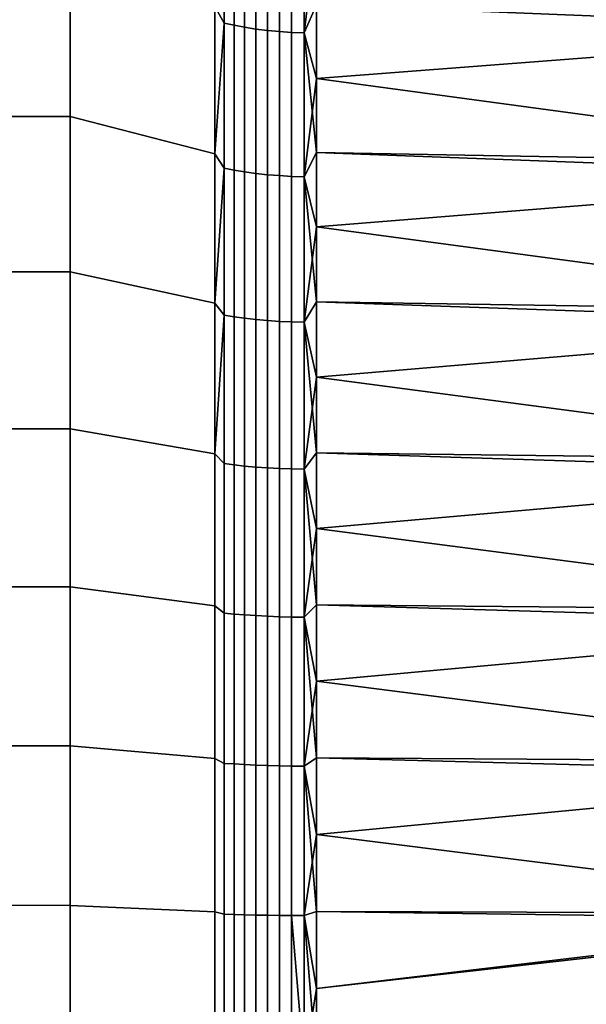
# Model space of a CAD drawing. Header units: metres. Extents: x -29 to 117, y -464 to 29.
# Tile 306 of 362: x 55.85 to 59.79, y 0.42 to 7.27. Entities that reach past the tile are written whole.
import ezdxf

# ---------------------------------------------------------------- set-up
doc = ezdxf.new("R2010")
doc.units = ezdxf.units.M
doc.layers.add('solid_24_501_056_XXX', color=7, linetype='CONTINUOUS')

msp = doc.modelspace()

# ---------------------------------------------------------------- linework, layer by layer
at = {"layer": 'solid_24_501_056_XXX'}
for points in [[(57.271427, 7.249868, 28.666386), (57.207108, 7.365121, 28.640701), (57.271427, 8.24702, 28.999895)], [(57.271427, 8.24702, 75.000107), (57.207108, 7.365121, 75.359299), (57.271427, 7.249868, 75.333618)], [(57.271427, 8.24702, 75.000107), (57.271427, 7.249868, 75.333618), (57.34071, 7.234095, 75.282852), (57.34071, 8.229077, 74.950066)], [(57.271427, 7.249868, 28.666386), (57.271427, 8.24702, 28.999895), (57.34071, 8.229077, 29.049932), (57.34071, 7.234095, 28.717148)], [(57.34071, 8.229077, 74.950066), (57.34071, 7.234095, 75.282852), (57.414364, 7.220176, 75.238052), (57.414364, 8.213244, 74.905907)], [(57.34071, 7.234095, 28.717148), (57.34071, 8.229077, 29.049932), (57.414364, 8.213244, 29.09409), (57.414364, 7.220176, 28.761946)], [(57.414364, 8.213244, 74.905907), (57.414364, 7.220176, 75.238052), (57.491833, 7.208217, 75.199562), (57.491833, 8.19964, 74.867966)], [(57.414364, 7.220176, 28.761946), (57.414364, 8.213244, 29.09409), (57.491833, 8.19964, 29.13203), (57.491833, 7.208217, 28.800438)], [(57.491833, 8.19964, 74.867966), (57.491833, 7.208217, 75.199562), (57.572521, 7.198309, 75.167671), (57.572521, 8.188369, 74.836533)], [(57.491833, 7.208217, 28.800438), (57.491833, 8.19964, 29.13203), (57.572521, 8.188369, 29.163465), (57.572521, 7.198309, 28.832327)], [(57.572521, 8.188369, 74.836533), (57.572521, 7.198309, 75.167671), (57.655815, 7.190527, 75.142624), (57.655815, 8.179517, 74.811844)], [(57.572521, 7.198309, 28.832327), (57.572521, 8.188369, 29.163465), (57.655815, 8.179517, 29.188152), (57.655815, 7.190527, 28.857372)], [(57.655815, 8.179517, 74.811844), (57.655815, 7.190527, 75.142624), (57.741081, 7.184931, 75.124619), (57.741081, 8.173151, 74.794098)], [(57.655815, 7.190527, 28.857372), (57.655815, 8.179517, 29.188152), (57.741081, 8.173151, 29.205906), (57.741081, 7.184931, 28.875383)], [(57.741081, 8.173151, 74.794098), (57.741081, 7.184931, 75.124619), (57.827667, 7.181563, 75.113777), (57.827667, 8.169321, 74.783409)], [(57.741081, 7.184931, 28.875383), (57.741081, 8.173151, 29.205906), (57.827667, 8.169321, 29.216589), (57.827667, 7.181563, 28.886221)], [(57.827667, 8.169321, 74.783409), (57.827667, 7.181563, 75.113777), (57.914215, 7.884371, 74.879616)], [(57.827667, 7.181563, 28.886221), (57.827667, 8.169321, 29.216589), (57.914215, 7.376296, 28.951567)], [(62.30183, 7.200149, 75.104065), (62.30183, 8.202247, 74.767593), (57.914215, 7.884371, 74.879616), (57.914215, 7.376296, 75.048431)], [(57.827667, 7.181563, 75.113777), (57.914215, 7.376296, 75.048431), (57.914215, 7.884371, 74.879616)], [(56.200001, 7.667979, 27.680212), (56.200001, 6.599718, 27.368847), (55.5, 6.599885, 27.368891), (55.5, 7.667987, 27.68025)], [(56.200001, 6.599718, 76.631157), (56.200001, 7.667979, 76.319786), (55.5, 7.667987, 76.319748), (55.5, 6.599885, 76.631111)], [(57.207108, 7.365121, 28.640701), (57.207108, 6.339188, 28.341671), (56.200001, 6.599718, 27.368847), (56.200001, 7.667979, 27.680212)], [(57.207108, 6.339187, 75.658325), (57.207108, 7.365121, 75.359299), (56.200001, 7.667979, 76.319786), (56.200001, 6.599718, 76.631157)], [(57.271427, 7.249868, 28.666386), (57.207108, 6.339188, 28.341671), (57.207108, 7.365121, 28.640701)], [(57.271427, 7.249868, 75.333618), (57.207108, 7.365121, 75.359299), (57.207108, 6.339187, 75.658325)], [(57.827667, 7.181563, 75.113777), (57.914215, 6.864611, 75.205971), (62.30183, 7.200149, 75.104065), (57.914215, 7.376296, 75.048431)], [(57.827667, 7.181563, 28.886221), (57.914215, 7.376296, 28.951567), (57.914215, 6.864611, 28.794029)], [(62.30183, 6.270606, 28.626522), (57.914215, 6.864611, 28.794029), (57.914215, 7.376296, 28.951567), (62.30183, 7.285356, 28.922661)], [(57.271427, 6.239291, 28.376083), (57.207108, 6.339188, 28.341671), (57.271427, 7.249868, 28.666386)], [(57.271427, 7.249868, 75.333618), (57.207108, 6.339187, 75.658325), (57.271427, 6.239291, 75.623917)], [(57.271427, 7.249868, 75.333618), (57.271427, 6.239291, 75.623917), (57.34071, 6.225717, 75.572517), (57.34071, 7.234095, 75.282852)], [(57.271427, 6.239291, 28.376083), (57.271427, 7.249868, 28.666386), (57.34071, 7.234095, 28.717148), (57.34071, 6.225717, 28.427479)], [(57.34071, 7.234095, 75.282852), (57.34071, 6.225717, 75.572517), (57.414364, 6.213738, 75.527168), (57.414364, 7.220176, 75.238052)], [(57.34071, 6.225717, 28.427479), (57.34071, 7.234095, 28.717148), (57.414364, 7.220176, 28.761946), (57.414364, 6.213738, 28.472834)], [(57.414364, 7.220176, 75.238052), (57.414364, 6.213738, 75.527168), (57.491833, 6.203446, 75.488197), (57.491833, 7.208217, 75.199562)], [(57.414364, 6.213738, 28.472834), (57.414364, 7.220176, 28.761946), (57.491833, 7.208217, 28.800438), (57.491833, 6.203446, 28.511805)], [(57.491833, 7.208217, 75.199562), (57.491833, 6.203446, 75.488197), (57.572521, 6.194919, 75.45591), (57.572521, 7.198309, 75.167671)], [(57.491833, 6.203446, 28.511805), (57.491833, 7.208217, 28.800438), (57.572521, 7.198309, 28.832327), (57.572521, 6.194919, 28.54409)], [(57.572521, 7.198309, 75.167671), (57.572521, 6.194919, 75.45591), (57.655815, 6.188222, 75.43055), (57.655815, 7.190527, 75.142624)], [(57.572521, 6.194919, 28.54409), (57.572521, 7.198309, 28.832327), (57.655815, 7.190527, 28.857372), (57.655815, 6.188222, 28.569447)], [(62.30183, 6.184313, 75.396461), (62.30183, 7.200149, 75.104065), (57.914215, 6.864611, 75.205971), (57.914215, 6.349566, 75.35215)], [(57.655815, 7.190527, 75.142624), (57.655815, 6.188222, 75.43055), (57.741081, 6.183406, 75.412315), (57.741081, 7.184931, 75.124619)], [(57.655815, 6.188222, 28.569447), (57.655815, 7.190527, 28.857372), (57.741081, 7.184931, 28.875383), (57.741081, 6.183406, 28.587683)], [(57.741081, 7.184931, 75.124619), (57.741081, 6.183406, 75.412315), (57.827667, 6.180508, 75.401344), (57.827667, 7.181563, 75.113777)], [(57.741081, 6.183406, 28.587683), (57.741081, 7.184931, 28.875383), (57.827667, 7.181563, 28.886221), (57.827667, 6.180508, 28.598656)], [(57.827667, 7.181563, 75.113777), (57.827667, 6.180508, 75.401344), (57.914215, 6.864611, 75.205971)], [(57.827667, 7.181563, 28.886221), (57.914215, 6.864611, 28.794029), (57.914215, 6.349566, 28.647848)], [(57.827667, 6.180508, 28.598656), (57.827667, 7.181563, 28.886221), (57.914215, 6.349566, 28.647848)], [(57.827667, 6.180508, 75.401344), (57.914215, 6.349566, 75.35215), (57.914215, 6.864611, 75.205971)], [(62.30183, 6.270606, 28.626522), (57.914215, 6.349566, 28.647848), (57.914215, 6.864611, 28.794029)], [(56.200001, 5.519068, 27.10442), (55.5, 5.519203, 27.104486), (55.5, 6.599885, 27.368891), (56.200001, 6.599718, 27.368847)], [(56.200001, 5.519068, 76.895576), (56.200001, 6.599718, 76.631157), (55.5, 6.599885, 76.631111), (55.5, 5.519203, 76.895515)], [(57.207108, 6.339188, 28.341671), (57.207108, 5.301188, 28.087677), (56.200001, 5.519068, 27.10442), (56.200001, 6.599718, 27.368847)], [(57.207108, 6.339187, 75.658325), (56.200001, 6.599718, 76.631157), (56.200001, 5.519068, 76.895576), (57.207108, 5.301187, 75.912323)], [(57.271427, 6.239291, 28.376083), (57.207108, 5.301188, 28.087677), (57.207108, 6.339188, 28.341671)], [(57.271427, 6.239291, 75.623917), (57.207108, 6.339187, 75.658325), (57.207108, 5.301187, 75.912323)], [(57.827667, 6.180508, 75.401344), (57.914215, 5.831414, 75.4869), (62.30183, 6.184313, 75.396461), (57.914215, 6.349566, 75.35215)], [(57.827667, 6.180508, 28.598656), (57.914215, 6.349566, 28.647848), (57.914215, 5.831414, 28.513098)], [(62.30183, 5.243891, 28.374979), (57.914215, 5.831414, 28.513098), (57.914215, 6.349566, 28.647848), (62.30183, 6.270606, 28.626522)], [(57.271427, 5.217161, 28.129528), (57.207108, 5.301188, 28.087677), (57.271427, 6.239291, 28.376083)], [(57.271427, 6.239291, 75.623917), (57.207108, 5.301187, 75.912323), (57.271427, 5.217161, 75.870468)], [(57.271427, 6.239291, 75.623917), (57.271427, 5.217161, 75.870468), (57.34071, 5.20581, 75.818542), (57.34071, 6.225717, 75.572517)], [(57.271427, 5.217161, 28.129528), (57.271427, 6.239291, 28.376083), (57.34071, 6.225717, 28.427479), (57.34071, 5.20581, 28.181459)], [(57.34071, 6.225717, 75.572517), (57.34071, 5.20581, 75.818542), (57.414364, 5.195794, 75.772713), (57.414364, 6.213738, 75.527168)], [(57.34071, 5.20581, 28.181459), (57.34071, 6.225717, 28.427479), (57.414364, 6.213738, 28.472834), (57.414364, 5.195794, 28.227289)], [(57.414364, 6.213738, 75.527168), (57.414364, 5.195794, 75.772713), (57.491833, 5.187188, 75.733337), (57.491833, 6.203446, 75.488197)], [(57.414364, 5.195794, 28.227289), (57.414364, 6.213738, 28.472834), (57.491833, 6.203446, 28.511805), (57.491833, 5.187188, 28.266665)], [(57.491833, 6.203446, 75.488197), (57.491833, 5.187188, 75.733337), (57.572521, 5.180058, 75.700714), (57.572521, 6.194919, 75.45591)], [(57.491833, 5.187188, 28.266665), (57.491833, 6.203446, 28.511805), (57.572521, 6.194919, 28.54409), (57.572521, 5.180058, 28.299288)], [(57.572521, 6.194919, 75.45591), (57.572521, 5.180058, 75.700714), (57.655815, 5.174458, 75.675087), (57.655815, 6.188222, 75.43055)], [(57.572521, 5.180058, 28.299288), (57.572521, 6.194919, 28.54409), (57.655815, 6.188222, 28.569447), (57.655815, 5.174458, 28.324911)], [(57.655815, 6.188222, 75.43055), (57.655815, 5.174458, 75.675087), (57.741081, 5.170431, 75.656662), (57.741081, 6.183406, 75.412315)], [(57.655815, 5.174458, 28.324911), (57.655815, 6.188222, 28.569447), (57.741081, 6.183406, 28.587683), (57.741081, 5.170431, 28.343336)], [(57.741081, 6.183406, 75.412315), (57.741081, 5.170431, 75.656662), (57.827667, 5.168007, 75.645576), (57.827667, 6.180508, 75.401344)], [(57.741081, 5.170431, 28.343336), (57.741081, 6.183406, 28.587683), (57.827667, 6.180508, 28.598656), (57.827667, 5.168007, 28.354424)], [(57.827667, 6.180508, 75.401344), (57.827667, 5.168007, 75.645576), (57.914215, 5.831414, 75.4869)], [(57.827667, 6.180508, 28.598656), (57.914215, 5.831414, 28.513098), (57.914215, 5.310408, 28.389841)], [(57.827667, 5.168007, 28.354424), (57.827667, 6.180508, 28.598656), (57.914215, 5.310408, 28.389841)], [(62.30183, 5.156678, 75.644211), (62.30183, 6.184313, 75.396461), (57.914215, 5.831414, 75.4869), (57.914215, 5.310408, 75.610161)], [(57.827667, 5.168007, 75.645576), (57.914215, 5.310408, 75.610161), (57.914215, 5.831414, 75.4869)], [(62.30183, 5.243891, 28.374979), (57.914215, 5.310408, 28.389841), (57.914215, 5.831414, 28.513098)], [(56.200001, 5.519068, 27.10442), (56.200001, 4.427978, 26.887394), (55.5, 4.428029, 26.887402), (55.5, 5.519203, 27.104486)], [(56.200001, 4.427978, 77.11261), (56.200001, 5.519068, 76.895576), (55.5, 5.519203, 76.895515), (55.5, 4.428029, 77.112595)], [(57.207108, 5.301188, 28.087677), (57.207108, 4.253099, 27.8792), (56.200001, 4.427978, 26.887394), (56.200001, 5.519068, 27.10442)], [(57.207108, 4.253098, 76.120796), (57.207108, 5.301187, 75.912323), (56.200001, 5.519068, 76.895576), (56.200001, 4.427978, 77.11261)], [(57.271427, 5.217161, 28.129528), (57.207108, 4.253099, 27.8792), (57.207108, 5.301188, 28.087677)], [(57.271427, 5.217161, 75.870468), (57.207108, 5.301187, 75.912323), (57.207108, 4.253098, 76.120796)], [(57.827667, 5.168007, 75.645576), (57.914215, 4.786803, 75.721855), (62.30183, 5.156678, 75.644211), (57.914215, 5.310408, 75.610161)], [(57.827667, 5.168007, 28.354424), (57.914215, 5.310408, 28.389841), (57.914215, 4.786803, 28.278143)], [(62.30183, 4.20717, 28.168514), (57.914215, 4.786803, 28.278143), (57.914215, 5.310408, 28.389841), (62.30183, 5.243891, 28.374979)], [(57.271427, 4.185369, 27.927176), (57.207108, 4.253099, 27.8792), (57.271427, 5.217161, 28.129528)], [(57.271427, 5.217161, 75.870468), (57.207108, 4.253098, 76.120796), (57.271427, 4.185369, 76.072823)], [(57.271427, 5.217161, 75.870468), (57.271427, 4.185369, 76.072823), (57.34071, 4.176263, 76.020454), (57.34071, 5.20581, 75.818542)], [(57.271427, 4.185369, 27.927176), (57.271427, 5.217161, 28.129528), (57.34071, 5.20581, 28.181459), (57.34071, 4.176263, 27.979548)], [(57.34071, 5.20581, 75.818542), (57.34071, 4.176263, 76.020454), (57.414364, 4.168228, 75.974236), (57.414364, 5.195794, 75.772713)], [(57.34071, 4.176263, 27.979548), (57.34071, 5.20581, 28.181459), (57.414364, 5.195794, 28.227289), (57.414364, 4.168228, 28.025764)], [(57.414364, 5.195794, 75.772713), (57.414364, 4.168228, 75.974236), (57.491833, 4.161324, 75.934525), (57.491833, 5.187188, 75.733337)], [(57.414364, 4.168228, 28.025764), (57.414364, 5.195794, 28.227289), (57.491833, 5.187188, 28.266665), (57.491833, 4.161324, 28.065475)], [(57.491833, 5.187188, 75.733337), (57.491833, 4.161324, 75.934525), (57.572521, 4.155604, 75.901627), (57.572521, 5.180058, 75.700714)], [(57.491833, 4.161324, 28.065475), (57.491833, 5.187188, 28.266665), (57.572521, 5.180058, 28.299288), (57.572521, 4.155604, 28.098375)], [(57.572521, 5.180058, 75.700714), (57.572521, 4.155604, 75.901627), (57.655815, 4.151112, 75.875786), (57.655815, 5.174458, 75.675087)], [(57.572521, 4.155604, 28.098375), (57.572521, 5.180058, 28.299288), (57.655815, 5.174458, 28.324911), (57.655815, 4.151112, 28.124214)], [(57.655815, 5.174458, 75.675087), (57.655815, 4.151112, 75.875786), (57.741081, 4.147881, 75.857208), (57.741081, 5.170431, 75.656662)], [(57.655815, 4.151112, 28.124214), (57.655815, 5.174458, 28.324911), (57.741081, 5.170431, 28.343336), (57.741081, 4.147881, 28.142796)], [(57.741081, 5.170431, 75.656662), (57.741081, 4.147881, 75.857208), (57.827667, 4.145937, 75.846024), (57.827667, 5.168007, 75.645576)], [(57.741081, 4.147881, 28.142796), (57.741081, 5.170431, 28.343336), (57.827667, 5.168007, 28.354424), (57.827667, 4.145937, 28.153976)], [(57.827667, 5.168007, 75.645576), (57.827667, 4.145937, 75.846024), (57.914215, 4.786803, 75.721855)], [(57.827667, 5.168007, 28.354424), (57.914215, 4.786803, 28.278143), (57.914215, 4.260855, 28.178055)], [(57.827667, 4.145937, 28.153976), (57.827667, 5.168007, 28.354424), (57.914215, 4.260855, 28.178055)], [(62.30183, 4.119204, 75.846848), (62.30183, 5.156678, 75.644211), (57.914215, 4.786803, 75.721855), (57.914215, 4.260855, 75.821945)], [(57.827667, 4.145937, 75.846024), (57.914215, 4.260855, 75.821945), (57.914215, 4.786803, 75.721855)], [(62.30183, 4.20717, 28.168514), (57.914215, 4.260855, 28.178055), (57.914215, 4.786803, 28.278143)], [(56.200001, 4.427978, 26.887394), (56.200001, 3.328493, 26.718166), (55.5, 3.328413, 26.718191), (55.5, 4.428029, 26.887402)], [(56.200001, 3.328493, 77.281837), (56.200001, 4.427978, 77.11261), (55.5, 4.428029, 77.112595), (55.5, 3.328413, 77.281807)], [(57.207108, 4.253099, 27.8792), (57.207108, 3.196918, 27.71664), (56.200001, 3.328493, 26.718166), (56.200001, 4.427978, 26.887394)], [(57.207108, 3.196917, 76.283356), (57.207108, 4.253098, 76.120796), (56.200001, 4.427978, 77.11261), (56.200001, 3.328493, 77.281837)], [(57.271427, 3.145827, 27.7694), (57.207108, 3.196918, 27.71664), (57.207108, 4.253099, 27.8792), (57.271427, 4.185369, 27.927176)], [(57.271427, 3.145827, 76.230598), (57.271427, 4.185369, 76.072823), (57.207108, 4.253098, 76.120796), (57.207108, 3.196917, 76.283356)], [(57.827667, 4.145937, 75.846024), (57.914215, 3.732822, 75.910378), (62.30183, 4.119204, 75.846848), (57.914215, 4.260855, 75.821945)], [(57.827667, 4.145937, 28.153976), (57.914215, 4.260855, 28.178055), (57.914215, 3.732822, 28.089624)], [(62.30183, 3.162422, 28.007521), (57.914215, 3.732822, 28.089624), (57.914215, 4.260855, 28.178055), (62.30183, 4.20717, 28.168514)], [(57.271427, 4.185369, 76.072823), (57.271427, 3.145827, 76.230598), (57.34071, 3.138983, 76.177887), (57.34071, 4.176263, 76.020454)], [(57.271427, 3.145827, 27.7694), (57.271427, 4.185369, 27.927176), (57.34071, 4.176263, 27.979548), (57.34071, 3.138983, 27.822115)], [(57.34071, 4.176263, 76.020454), (57.34071, 3.138983, 76.177887), (57.414364, 3.132944, 76.131363), (57.414364, 4.168228, 75.974236)], [(57.34071, 3.138983, 27.822115), (57.34071, 4.176263, 27.979548), (57.414364, 4.168228, 28.025764), (57.414364, 3.132944, 27.868635)], [(57.414364, 4.168228, 75.974236), (57.414364, 3.132944, 76.131363), (57.491833, 3.127754, 76.091393), (57.491833, 4.161324, 75.934525)], [(57.414364, 3.132944, 27.868635), (57.414364, 4.168228, 28.025764), (57.491833, 4.161324, 28.065475), (57.491833, 3.127754, 27.908606)], [(57.491833, 4.161324, 75.934525), (57.491833, 3.127754, 76.091393), (57.572521, 3.123455, 76.058281), (57.572521, 4.155604, 75.901627)], [(57.491833, 3.127754, 27.908606), (57.491833, 4.161324, 28.065475), (57.572521, 4.155604, 28.098375), (57.572521, 3.123455, 27.941721)], [(57.572521, 4.155604, 75.901627), (57.572521, 3.123455, 76.058281), (57.655815, 3.120078, 76.032272), (57.655815, 4.151112, 75.875786)], [(57.572521, 3.123455, 27.941721), (57.572521, 4.155604, 28.098375), (57.655815, 4.151112, 28.124214), (57.655815, 3.120078, 27.96773)], [(57.655815, 4.151112, 75.875786), (57.655815, 3.120078, 76.032272), (57.741081, 3.11765, 76.013565), (57.741081, 4.147881, 75.857208)], [(57.655815, 3.120078, 27.96773), (57.655815, 4.151112, 28.124214), (57.741081, 4.147881, 28.142796), (57.741081, 3.11765, 27.986433)], [(57.741081, 4.147881, 75.857208), (57.741081, 3.11765, 76.013565), (57.827667, 3.116189, 76.002312), (57.827667, 4.145937, 75.846024)], [(57.741081, 3.11765, 27.986433), (57.741081, 4.147881, 28.142796), (57.827667, 4.145937, 28.153976), (57.827667, 3.116189, 27.997688)], [(57.827667, 4.145937, 75.846024), (57.827667, 3.116189, 76.002312), (57.914215, 3.732822, 75.910378)], [(57.827667, 4.145937, 28.153976), (57.914215, 3.732822, 28.089624), (57.914215, 3.202961, 28.012899)], [(57.827667, 3.116189, 27.997688), (57.827667, 4.145937, 28.153976), (57.914215, 3.202961, 28.012899)], [(62.30183, 3.073869, 76.003983), (62.30183, 4.119204, 75.846848), (57.914215, 3.732822, 75.910378), (57.914215, 3.202961, 75.987099)], [(57.827667, 3.116189, 76.002312), (57.914215, 3.202961, 75.987099), (57.914215, 3.732822, 75.910378)], [(62.30183, 3.162422, 28.007521), (57.914215, 3.202961, 28.012899), (57.914215, 3.732822, 28.089624)], [(56.200001, 3.328493, 26.718166), (56.200001, 2.222638, 26.59705), (55.5, 2.222471, 26.597034), (55.5, 3.328413, 26.718191)], [(56.200001, 2.222638, 77.402946), (56.200001, 3.328493, 77.281837), (55.5, 3.328413, 77.281807), (55.5, 2.222471, 77.402962)], [(57.207108, 2.134658, 27.600306), (56.200001, 2.222638, 26.59705), (56.200001, 3.328493, 26.718166), (57.207108, 3.196918, 27.71664)], [(57.207108, 2.134657, 76.399696), (57.207108, 3.196917, 76.283356), (56.200001, 3.328493, 77.281837), (56.200001, 2.222638, 77.402946)], [(57.271427, 2.10046, 27.656494), (57.207108, 2.134658, 27.600306), (57.207108, 3.196918, 27.71664), (57.271427, 3.145827, 27.7694)], [(57.271427, 2.10046, 76.343506), (57.271427, 3.145827, 76.230598), (57.207108, 3.196917, 76.283356), (57.207108, 2.134657, 76.399696)], [(57.827667, 3.116189, 76.002312), (57.914215, 2.671533, 76.052086), (57.914215, 3.202961, 75.987099)], [(57.827667, 3.116189, 27.997688), (57.914215, 3.202961, 28.012899), (57.914215, 2.671533, 27.947912)], [(62.30183, 3.073869, 76.003983), (57.914215, 3.202961, 75.987099), (57.914215, 2.671533, 76.052086)], [(62.30183, 2.111639, 27.892305), (57.914215, 2.671533, 27.947912), (57.914215, 3.202961, 28.012899), (62.30183, 3.162422, 28.007521)], [(57.271427, 3.145827, 76.230598), (57.271427, 2.10046, 76.343506), (57.34071, 2.09589, 76.290543), (57.34071, 3.138983, 76.177887)], [(57.271427, 2.10046, 27.656494), (57.271427, 3.145827, 27.7694), (57.34071, 3.138983, 27.822115), (57.34071, 2.09589, 27.709455)], [(57.34071, 3.138983, 76.177887), (57.34071, 2.09589, 76.290543), (57.414364, 2.091858, 76.243805), (57.414364, 3.132944, 76.131363)], [(57.34071, 2.09589, 27.709455), (57.34071, 3.138983, 27.822115), (57.414364, 3.132944, 27.868635), (57.414364, 2.091858, 27.756193)], [(57.414364, 3.132944, 76.131363), (57.414364, 2.091858, 76.243805), (57.491833, 2.088393, 76.203651), (57.491833, 3.127754, 76.091393)], [(57.414364, 2.091858, 27.756193), (57.414364, 3.132944, 27.868635), (57.491833, 3.127754, 27.908606), (57.491833, 2.088393, 27.796349)], [(57.491833, 3.127754, 76.091393), (57.491833, 2.088393, 76.203651), (57.572521, 2.085522, 76.17038), (57.572521, 3.123455, 76.058281)], [(57.491833, 2.088393, 27.796349), (57.491833, 3.127754, 27.908606), (57.572521, 3.123455, 27.941721), (57.572521, 2.085522, 27.829618)], [(57.572521, 3.123455, 76.058281), (57.572521, 2.085522, 76.17038), (57.655815, 2.083268, 76.144249), (57.655815, 3.120078, 76.032272)], [(57.572521, 2.085522, 27.829618), (57.572521, 3.123455, 27.941721), (57.655815, 3.120078, 27.96773), (57.655815, 2.083268, 27.855749)], [(57.655815, 3.120078, 76.032272), (57.655815, 2.083268, 76.144249), (57.741081, 2.081646, 76.125458), (57.741081, 3.11765, 76.013565)], [(57.655815, 2.083268, 27.855749), (57.655815, 3.120078, 27.96773), (57.741081, 3.11765, 27.986433), (57.741081, 2.081646, 27.874538)], [(57.741081, 3.11765, 76.013565), (57.741081, 2.081646, 76.125458), (57.827667, 2.080671, 76.114151), (57.827667, 3.116189, 76.002312)], [(57.741081, 2.081646, 27.874538), (57.741081, 3.11765, 27.986433), (57.827667, 3.116189, 27.997688), (57.827667, 2.080671, 27.885845)], [(57.827667, 3.116189, 76.002312), (57.827667, 2.080671, 76.114151), (57.914215, 2.671533, 76.052086)], [(57.827667, 3.116189, 27.997688), (57.914215, 2.671533, 27.947912), (57.914215, 2.138798, 27.894699)], [(57.827667, 2.080671, 27.885845), (57.827667, 3.116189, 27.997688), (57.914215, 2.138798, 27.894699)], [(62.30183, 2.02267, 76.115326), (62.30183, 3.073869, 76.003983), (57.914215, 2.671533, 76.052086), (57.914215, 2.138798, 76.105301)], [(57.827667, 2.080671, 76.114151), (57.914215, 2.138798, 76.105301), (57.914215, 2.671533, 76.052086)], [(62.30183, 2.111639, 27.892305), (57.914215, 2.138798, 27.894699), (57.914215, 2.671533, 27.947912)], [(56.200001, 2.222638, 26.59705), (56.200001, 1.112426, 26.524277), (55.5, 1.11335, 26.524351), (55.5, 2.222471, 26.597034)], [(56.200001, 2.222638, 77.402946), (55.5, 2.222471, 77.402962), (55.5, 1.11335, 77.475647), (56.200001, 1.112426, 77.475723)], [(57.207108, 1.068342, 27.530418), (56.200001, 1.112426, 26.524277), (56.200001, 2.222638, 26.59705), (57.207108, 2.134658, 27.600306)], [(57.207108, 1.068342, 76.469582), (57.207108, 2.134657, 76.399696), (56.200001, 2.222638, 77.402946), (56.200001, 1.112426, 77.475723)], [(57.271427, 1.051203, 27.588667), (57.207108, 1.068342, 27.530418), (57.207108, 2.134658, 27.600306), (57.271427, 2.10046, 27.656494)], [(57.271427, 1.051203, 76.411331), (57.271427, 2.10046, 76.343506), (57.207108, 2.134657, 76.399696), (57.207108, 1.068342, 76.469582)], [(57.827667, 2.080671, 76.114151), (57.914215, 1.605015, 76.146713), (57.914215, 2.138798, 76.105301)], [(57.827667, 2.080671, 27.885845), (57.914215, 2.138798, 27.894699), (57.914215, 1.605015, 27.853283)], [(62.30183, 2.02267, 76.115326), (57.914215, 2.138798, 76.105301), (57.914215, 1.605015, 76.146713)], [(62.30183, 1.056828, 27.823088), (57.914215, 1.605015, 27.853283), (57.914215, 2.138798, 27.894699), (62.30183, 2.111639, 27.892305)], [(57.271427, 2.10046, 76.343506), (57.271427, 1.051203, 76.411331), (57.34071, 1.048916, 76.358223), (57.34071, 2.09589, 76.290543)], [(57.271427, 1.051203, 27.588667), (57.271427, 2.10046, 27.656494), (57.34071, 2.09589, 27.709455), (57.34071, 1.048916, 27.641775)], [(57.34071, 2.09589, 76.290543), (57.34071, 1.048916, 76.358223), (57.414364, 1.046898, 76.311356), (57.414364, 2.091858, 76.243805)], [(57.34071, 1.048916, 27.641775), (57.34071, 2.09589, 27.709455), (57.414364, 2.091858, 27.756193), (57.414364, 1.046898, 27.688643)], [(57.414364, 2.091858, 76.243805), (57.414364, 1.046898, 76.311356), (57.491833, 1.045164, 76.271088), (57.491833, 2.088393, 76.203651)], [(57.414364, 1.046898, 27.688643), (57.414364, 2.091858, 27.756193), (57.491833, 2.088393, 27.796349), (57.491833, 1.045164, 27.728912)], [(57.491833, 2.088393, 76.203651), (57.491833, 1.045164, 76.271088), (57.572521, 1.043728, 76.237724), (57.572521, 2.085522, 76.17038)], [(57.491833, 1.045164, 27.728912), (57.491833, 2.088393, 27.796349), (57.572521, 2.085522, 27.829618), (57.572521, 1.043728, 27.762274)], [(57.572521, 2.085522, 76.17038), (57.572521, 1.043728, 76.237724), (57.655815, 1.042599, 76.211525), (57.655815, 2.083268, 76.144249)], [(57.572521, 1.043728, 27.762274), (57.572521, 2.085522, 27.829618), (57.655815, 2.083268, 27.855749), (57.655815, 1.042599, 27.788477)], [(57.655815, 2.083268, 76.144249), (57.655815, 1.042599, 76.211525), (57.741081, 1.041788, 76.19268), (57.741081, 2.081646, 76.125458)], [(57.655815, 1.042599, 27.788477), (57.655815, 2.083268, 27.855749), (57.741081, 2.081646, 27.874538), (57.741081, 1.041788, 27.80732)], [(57.741081, 2.081646, 76.125458), (57.741081, 1.041788, 76.19268), (57.827667, 1.041299, 76.181343), (57.827667, 2.080671, 76.114151)], [(57.741081, 1.041788, 27.80732), (57.741081, 2.081646, 27.874538), (57.827667, 2.080671, 27.885845), (57.827667, 1.041299, 27.818657)], [(57.827667, 2.080671, 76.114151), (57.827667, 1.041299, 76.181343), (57.914215, 1.605015, 76.146713)], [(57.827667, 2.080671, 27.885845), (57.914215, 1.605015, 27.853283), (57.914215, 1.070447, 27.823687)], [(57.827667, 1.041299, 27.818657), (57.827667, 2.080671, 27.885845), (57.914215, 1.070447, 27.823687)], [(62.146961, 1.011588, 76.178848), (62.30183, 2.02267, 76.115326), (57.914215, 1.605015, 76.146713), (57.914215, 1.070447, 76.176315)], [(57.827667, 1.041299, 76.181343), (57.914215, 1.070447, 76.176315), (57.914215, 1.605015, 76.146713)], [(62.30183, 1.056828, 27.823088), (57.914215, 1.070447, 27.823687), (57.914215, 1.605015, 27.853283)], [(56.200001, 1.112426, 26.524277), (56.200001, 0, 26.5), (55.5, 0, 26.5), (55.5, 1.11335, 26.524351)], [(56.200001, 0, 77.5), (56.200001, 1.112426, 77.475723), (55.5, 1.11335, 77.475647), (55.5, 0, 77.5)], [(56.200001, 1.112426, 77.475723), (56.200001, 0, 77.5), (57.207108, 0, 76.492889), (57.207108, 1.068342, 76.469582)], [(57.207108, 1.068342, 27.530418), (57.207108, 0, 27.507107), (56.200001, 0, 26.5), (56.200001, 1.112426, 26.524277)], [(57.271427, 1.051203, 27.588667), (57.271427, 0, 27.566044), (57.207108, 0, 27.507107), (57.207108, 1.068342, 27.530418)], [(57.271427, 0, 76.433952), (57.271427, 1.051203, 76.411331), (57.207108, 1.068342, 76.469582), (57.207108, 0, 76.492889)], [(57.34071, 1.048916, 27.641775), (57.34071, 0, 27.619202), (57.271427, 0, 27.566044), (57.271427, 1.051203, 27.588667)], [(57.271427, 1.051203, 76.411331), (57.271427, 0, 76.433952), (57.34071, 0, 76.380798), (57.34071, 1.048916, 76.358223)], [(57.414364, 1.046898, 27.688643), (57.414364, 0, 27.666113), (57.34071, 0, 27.619202), (57.34071, 1.048916, 27.641775)], [(57.34071, 1.048916, 76.358223), (57.34071, 0, 76.380798), (57.414364, 0, 76.333885), (57.414364, 1.046898, 76.311356)], [(57.491833, 1.045164, 27.728912), (57.491833, 0, 27.706419), (57.414364, 0, 27.666113), (57.414364, 1.046898, 27.688643)], [(57.414364, 1.046898, 76.311356), (57.414364, 0, 76.333885), (57.491833, 0, 76.293579), (57.491833, 1.045164, 76.271088)], [(57.572521, 1.043728, 27.762274), (57.572521, 0, 27.739813), (57.491833, 0, 27.706419), (57.491833, 1.045164, 27.728912)], [(57.491833, 1.045164, 76.271088), (57.491833, 0, 76.293579), (57.572521, 0, 76.260185), (57.572521, 1.043728, 76.237724)], [(57.655815, 1.042599, 27.788477), (57.655815, 0, 27.766039), (57.572521, 0, 27.739813), (57.572521, 1.043728, 27.762274)], [(57.572521, 1.043728, 76.237724), (57.572521, 0, 76.260185), (57.655815, 0, 76.233963), (57.655815, 1.042599, 76.211525)], [(57.741081, 1.041788, 27.80732), (57.741081, 0, 27.784899), (57.655815, 0, 27.766039), (57.655815, 1.042599, 27.788477)], [(57.655815, 1.042599, 76.211525), (57.655815, 0, 76.233963), (57.741081, 0, 76.215103), (57.741081, 1.041788, 76.19268)], [(57.741081, 1.041788, 27.80732), (57.827667, 1.041299, 27.818657), (57.914215, 0, 27.799999), (57.827667, 0, 27.796247)], [(57.741081, 1.041788, 27.80732), (57.827667, 0, 27.796247), (57.741081, 0, 27.784899)], [(57.741081, 1.041788, 76.19268), (57.741081, 0, 76.215103), (57.827667, 0, 76.203751), (57.827667, 1.041299, 76.181343)], [(57.827667, 1.041299, 76.181343), (57.914215, 0.535354, 76.194077), (57.914215, 1.070447, 76.176315)], [(57.827667, 1.041299, 27.818657), (57.914215, 1.070447, 27.823687), (57.914215, 0.535354, 27.805922)], [(57.827667, 1.041299, 27.818657), (57.914215, 0.535354, 27.805922), (57.914215, 0, 27.799999)], [(57.827667, 1.041299, 76.181343), (57.827667, 0, 76.203751), (57.914215, 0.535354, 76.194077)], [(62.146961, 1.011588, 76.178848), (57.914215, 1.070447, 76.176315), (57.914215, 0.535354, 76.194077)], [(62.30183, 1.056828, 27.823088), (57.914215, 0.535354, 27.805922), (57.914215, 1.070447, 27.823687)], [(62.30183, 1.056828, 27.823088), (62.30183, 0, 27.799999), (57.914215, 0, 27.799999), (57.914215, 0.535354, 27.805922)], [(57.914215, 0.535354, 76.194077), (57.914215, 0, 76.199997), (61.999214, 0, 76.199997), (62.146961, 1.011588, 76.178848)], [(57.827667, 0, 76.203751), (57.914215, 0, 76.199997), (57.914215, 0.535354, 76.194077)]]:
    msp.add_3dface(points, dxfattribs=at)

doc.saveas('drawing.dxf')
